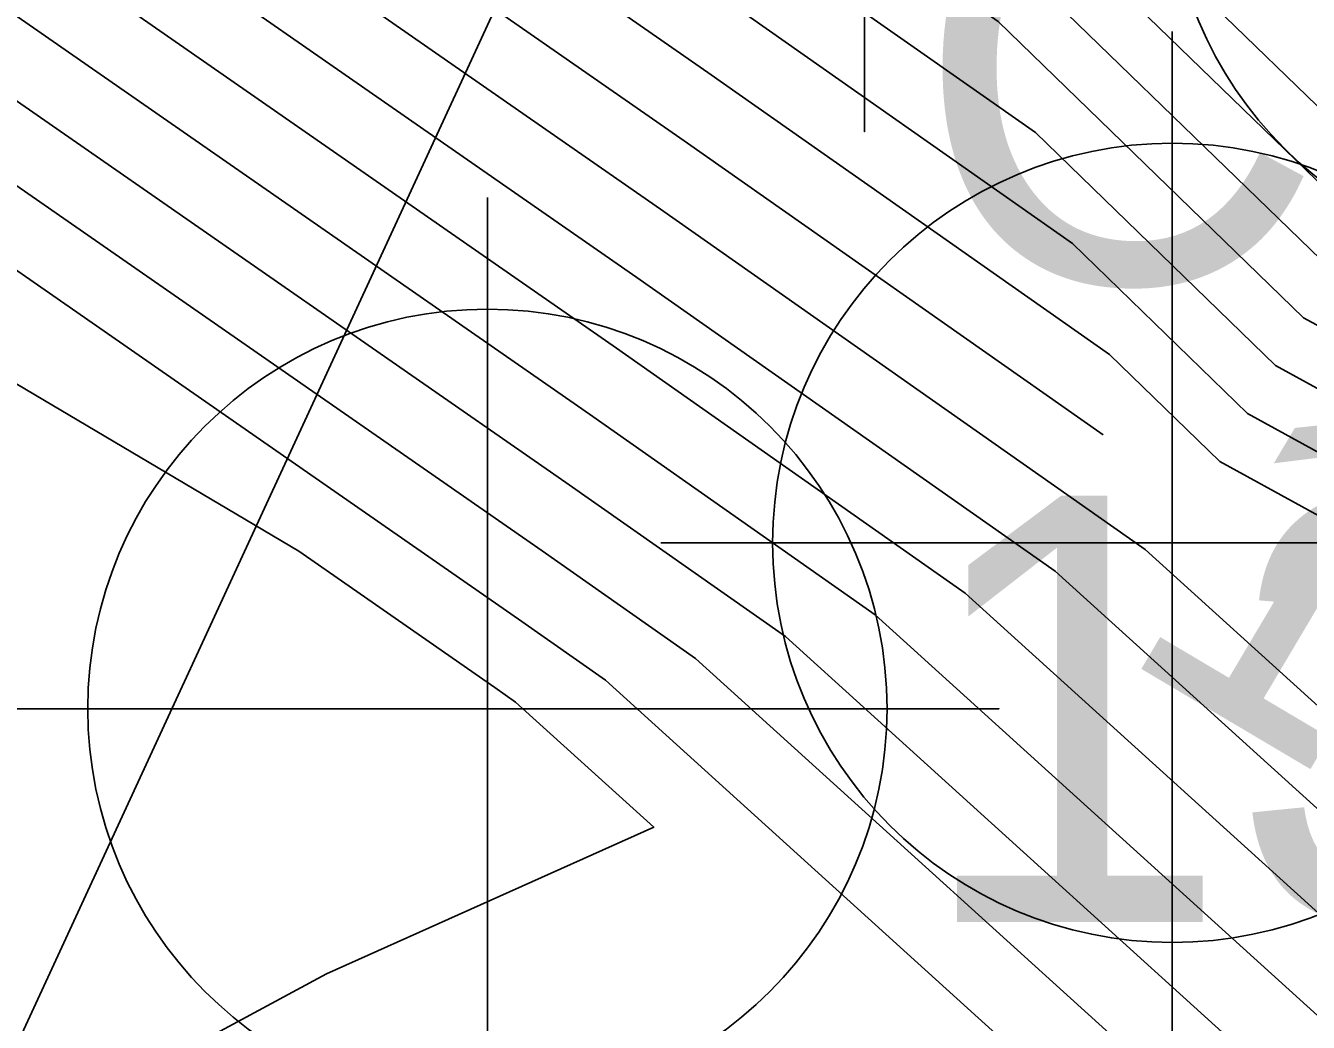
# Model space of a CAD drawing. Extents: x 2531902 to 2533249, y 715219 to 716099.
# Drawn here: x 2532880.91 to 2532888.43, y 715636.9 to 715642.75 of the extents above; entities that cross this region are included whole.
import ezdxf

# ---------------------------------------------------------------- set-up
doc = ezdxf.new("R2010")
doc.units = 0
for name, color, linetype in [('DTM Contours Major', 7, 'Continuous'), ('DTM Contours Major Text', 7, 'Continuous'), ('DTM Contours Minor', 7, 'Continuous'), ('Exist DTM Breakline Underwater Cogo Point CELL', 7, 'Continuous'), ('Exist DTM Regular Point Underwater CELL', 7, 'Continuous'), ('Exist DTM Regular Point Underwater Cogo Elevation', 7, 'Continuous'), ('Exist DTM Regular Point Underwater Cogo Number', 7, 'Continuous'), ('Exist Structure Major Deck Tunnel Box Culvert', 7, 'Continuous')]:
    doc.layers.add(name, color=color, linetype=linetype)

msp = doc.modelspace()

# ---------------------------------------------------------------- linework, layer by layer
at = {"layer": 'DTM Contours Major'}
for points in [[(2532935.3176, 715616.3172), (2532930.0827, 715618.0274), (2532927.6375, 715618.8723), (2532926.2537, 715619.6241), (2532908.7337, 715630.0977), (2532908.1474, 715630.4481), (2532906.8964, 715631.0438), (2532905.3404, 715631.9663), (2532903.2594, 715633.2486), (2532888.565, 715641.3132), (2532886.3941, 715643.4201), (2532885.4621, 715644.0742), (2532880.9335, 715647.2216), (2532872.345, 715651.2133), (2532867.394, 715653.5144), (2532866.4281, 715654.0874), (2532865.9364, 715654.2202), (2532865.4424, 715654.3991), (2532863.359, 715656.7809), (2532859.1896, 715655.3276), (2532846.8051, 715653.72)], [(2532855.566, 715634.305), (2532855.1579, 715634.4394), (2532837.1798, 715635.5591), (2532830.4477, 715637.3638), (2532826.6697, 715640.9272), (2532836.5144, 715650.6335), (2532837.1349, 715650.8096), (2532837.4883, 715650.9861), (2532840.3745, 715651.4638), (2532863.0592, 715654.4084), (2532864.6954, 715654.9787), (2532865.5129, 715654.044), (2532865.7068, 715653.9738), (2532865.8998, 715653.9217), (2532866.2788, 715653.6969), (2532868.2217, 715652.7938), (2532871.5921, 715651.2274), (2532884.7681, 715642.07), (2532887.2259, 715640.3451)], [(2532856.9966, 715637.752), (2532843.6335, 715642.1542), (2532838.9499, 715642.4459), (2532837.1961, 715642.9161), (2532836.2118, 715643.8444), (2532838.7765, 715646.3731), (2532845.3018, 715648.2244), (2532849.0173, 715650.0799), (2532864.8622, 715652.7028), (2532871.8489, 715648.5624), (2532884.0741, 715640.0659), (2532885.362, 715639.162), (2532893.9853, 715631.3499), (2532888.3305, 715628.8192), (2532883.327, 715629.5558)]]:
    msp.add_lwpolyline(points, dxfattribs=at)
at = {"layer": 'DTM Contours Minor'}
for points in [[(2532900.1022, 715635.723), (2532888.8925, 715641.8751), (2532885.9599, 715644.7214), (2532885.7397, 715644.8759), (2532884.6701, 715645.6193), (2532873.9944, 715650.5811), (2532867.8401, 715653.4414), (2532866.6394, 715654.1537), (2532866.0282, 715654.3187), (2532865.4142, 715654.5411), (2532862.8245, 715657.5017), (2532857.6418, 715655.6952), (2532840.9006, 715653.5222), (2532840.1189, 715653.4207), (2532832.8646, 715652.4322), (2532831.7418, 715652.0044), (2532814.2926, 715645.3547), (2532813.4666, 715645.1717), (2532813.4517, 715645.1675), (2532803.3183, 715642.3147), (2532803.0056, 715642.2526), (2532802.2378, 715642.0316), (2532782.0867, 715634.737)], [(2532901.6808, 715634.4858), (2532888.7287, 715641.5942), (2532886.177, 715644.0708), (2532885.6009, 715644.475), (2532882.8018, 715646.4205), (2532873.1697, 715650.8972), (2532867.617, 715653.4779), (2532866.5338, 715654.1206), (2532865.9823, 715654.2695), (2532865.4283, 715654.4701), (2532863.0917, 715657.1413), (2532858.4157, 715655.5114), (2532840.1864, 715653.1452), (2532839.5255, 715653.0594), (2532833.3916, 715652.2236), (2532832.4422, 715651.8618), (2532815.4117, 715645.3716), (2532814.8004, 715642.7346), (2532809.5683, 715640.2335), (2532811.2221, 715636.8574)], [(2532904.8381, 715632.0114), (2532888.4012, 715641.0323), (2532886.6112, 715642.7695), (2532885.3233, 715643.6734), (2532879.0652, 715648.0228), (2532871.5204, 715651.5294), (2532867.171, 715653.5509), (2532866.3224, 715654.0543), (2532865.8904, 715654.1709), (2532865.4565, 715654.3281), (2532863.6263, 715656.4204), (2532859.9635, 715655.1437), (2532838.7581, 715652.3912), (2532838.3386, 715652.3367), (2532834.4455, 715651.8063), (2532833.8431, 715651.5766), (2532823.0343, 715647.4576), (2532821.5554, 715641.0775), (2532819.036, 715638.5935), (2532825.049, 715632.9221)], [(2532906.4167, 715630.7742), (2532888.2374, 715640.7513), (2532886.8283, 715642.1189), (2532885.1845, 715643.2725), (2532877.1969, 715648.8239), (2532870.6957, 715651.8455), (2532866.9479, 715653.5874), (2532866.2168, 715654.0212), (2532865.8445, 715654.1217), (2532865.4706, 715654.2571), (2532863.8935, 715656.06), (2532860.7374, 715654.9599), (2532838.0439, 715652.0142), (2532837.7451, 715651.9754), (2532834.9725, 715651.5976), (2532834.5435, 715651.4341), (2532826.8456, 715648.5005), (2532825.7924, 715643.9567), (2532820.9444, 715639.1769), (2532826.3987, 715634.0325)], [(2532902.833, 715632.3701), (2532888.0736, 715640.4704), (2532887.0454, 715641.4683), (2532885.0457, 715642.8717), (2532875.3287, 715649.6251), (2532869.8711, 715652.1616), (2532866.7249, 715653.6239), (2532866.1111, 715653.988), (2532865.7986, 715654.0724), (2532865.4847, 715654.1861), (2532864.1608, 715655.6996), (2532861.5113, 715654.7761), (2532837.3297, 715651.6372), (2532837.1517, 715651.6141), (2532835.4995, 715651.389), (2532835.2439, 715651.2915), (2532830.6568, 715649.5435), (2532830.0293, 715646.8359), (2532822.8529, 715639.7603), (2532827.7484, 715635.1429)], [(2532884.9069, 715642.4709), (2532873.4604, 715650.4262), (2532869.0464, 715652.4777), (2532866.5018, 715653.6604), (2532866.0054, 715653.9549), (2532865.7527, 715654.0231), (2532865.4988, 715654.1151), (2532864.4281, 715655.3391), (2532862.2852, 715654.5922), (2532836.6155, 715651.2602), (2532836.5582, 715651.2527), (2532836.0265, 715651.1803), (2532835.9443, 715651.1489), (2532834.4681, 715650.5864), (2532834.2662, 715649.7151), (2532824.7613, 715640.3438), (2532829.098, 715636.2534)], [(2532852.853, 715635.9824), (2532837.5338, 715636.9365), (2532831.7974, 715638.4743), (2532828.5781, 715641.5106), (2532836.9668, 715649.7814), (2532838.7683, 715650.2926), (2532839.7941, 715650.8048), (2532848.1726, 715652.1918), (2532863.8331, 715654.2246), (2532864.9626, 715654.6183), (2532865.527, 715653.973), (2532865.6609, 715653.9246), (2532865.7941, 715653.8886), (2532866.0558, 715653.7333), (2532867.3971, 715653.1099), (2532869.7238, 715652.0285), (2532884.6293, 715641.6692), (2532887.4729, 715639.6735), (2532893.8197, 715633.9238)], [(2532856.1382, 715635.6838), (2532850.5481, 715637.5253), (2532837.8878, 715638.3138), (2532833.147, 715639.5847), (2532830.4865, 715642.0941), (2532837.4192, 715648.9293), (2532840.4017, 715649.7755), (2532842.0999, 715650.6236), (2532855.9707, 715652.9197), (2532864.607, 715654.0407), (2532865.2299, 715654.2578), (2532865.5412, 715653.902), (2532865.615, 715653.8753), (2532865.6884, 715653.8554), (2532865.8327, 715653.7698), (2532866.5724, 715653.426), (2532867.8556, 715652.8297), (2532884.4905, 715641.2684), (2532886.9452, 715639.5456), (2532903.3807, 715624.6564), (2532902.6218, 715624.3168), (2532878.4062, 715627.8818), (2532862.8026, 715633.42), (2532856.1382, 715635.6838)], [(2532856.4243, 715636.3732), (2532848.2433, 715639.0683), (2532838.2418, 715639.6912), (2532834.4967, 715640.6952), (2532832.395, 715642.6775), (2532837.8717, 715648.0772), (2532842.035, 715649.2585), (2532844.4057, 715650.4424), (2532863.7688, 715653.6476), (2532865.3809, 715653.8569), (2532865.4972, 715653.8974), (2532865.5553, 715653.831), (2532865.569, 715653.826), (2532865.5828, 715653.8223), (2532865.6097, 715653.8063), (2532865.7478, 715653.7422), (2532865.9873, 715653.6308), (2532884.3517, 715640.8675), (2532886.4175, 715639.4177), (2532900.2489, 715626.8876), (2532897.8581, 715625.8176), (2532878.592, 715628.6539), (2532866.1777, 715633.0602), (2532856.4243, 715636.3732)], [(2532856.7104, 715637.0626), (2532845.9384, 715640.6112), (2532838.5959, 715641.0685), (2532835.8464, 715641.8056), (2532834.3034, 715643.2609), (2532838.3241, 715647.2252), (2532843.6684, 715648.7415), (2532846.7115, 715650.2611), (2532865.2555, 715653.3308), (2532868.296, 715651.5289), (2532884.2129, 715640.4667), (2532885.8897, 715639.2898), (2532897.1171, 715629.1188), (2532893.0943, 715627.3184), (2532878.7778, 715629.4261), (2532869.5527, 715632.7003), (2532856.7104, 715637.0626)], [(2532857.2827, 715638.4414), (2532841.3287, 715643.6971), (2532839.3039, 715643.8232), (2532838.5457, 715644.0265), (2532838.1202, 715644.4278), (2532839.229, 715645.521), (2532846.9351, 715647.7074), (2532851.3231, 715649.8987), (2532864.4689, 715652.0748), (2532875.4018, 715645.5958), (2532883.9353, 715639.665), (2532884.8343, 715639.0341), (2532890.8535, 715633.5811), (2532883.5668, 715630.32), (2532879.1493, 715630.9704), (2532876.3029, 715631.9807), (2532857.2827, 715638.4414)], [(2532879.001, 715631.8508), (2532879.6408, 715632.1958), (2532887.7217, 715635.8123), (2532884.3065, 715638.9062), (2532883.7964, 715639.2642), (2532878.9548, 715642.6292), (2532864.0757, 715651.4468), (2532853.6289, 715649.7175), (2532848.5685, 715647.1904), (2532840.2597, 715644.8329), (2532857.5688, 715639.1308), (2532879.001, 715631.8508)], [(2532876.0789, 715633.6299), (2532882.6706, 715637.1845), (2532884.59, 715638.0435), (2532883.7788, 715638.7783), (2532883.6576, 715638.8634), (2532882.5077, 715639.6626), (2532863.6824, 715650.8187), (2532855.9347, 715649.5362), (2532850.2019, 715646.6733), (2532843.1368, 715644.6688), (2532857.8549, 715639.8202), (2532876.0789, 715633.6299)], [(2532897.2018, 715635.0898), (2532887.9098, 715640.1894), (2532887.2625, 715640.8176), (2532884.9069, 715642.4709)]]:
    msp.add_lwpolyline(points, dxfattribs=at)
at = {"layer": 'Exist DTM Breakline Underwater Cogo Point CELL'}
msp.add_lwpolyline([(2532885.8256, 715648.1238), (2532885.8256, 715642.1238), (2532885.8256, 715645.1238), (2532888.8256, 715645.1238), (2532882.8256, 715645.1238)], dxfattribs=at)
msp.add_circle((2532889.9462, 715643.6827), 2.344, dxfattribs=at)
at = {"layer": 'Exist DTM Regular Point Underwater CELL'}
for points in [[(2532887.6315, 715642.7119), (2532887.6315, 715636.7119), (2532887.6315, 715639.7119), (2532890.6315, 715639.7119), (2532884.6315, 715639.7119)], [(2532883.6144, 715641.7385), (2532883.6144, 715635.7385), (2532883.6144, 715638.7385), (2532886.6144, 715638.7385), (2532880.6144, 715638.7385)]]:
    msp.add_lwpolyline(points, dxfattribs=at)
for centre in [(2532887.6315, 715639.7119), (2532883.6144, 715638.7385)]:
    msp.add_circle(centre, 2.344, dxfattribs=at)
at = {"layer": 'Exist Structure Major Deck Tunnel Box Culvert'}
msp.add_lwpolyline([(2532885.805, 715647.4942), (2532867.8116, 715655.9986), (2532853.1015, 715623.6818), (2532870.9792, 715615.3803), (2532885.805, 715647.4942)], dxfattribs=at)

# ---------------------------------------------------------------- texts
at = {"layer": 'DTM Contours Major Text'}
msp.add_text('15', height=2, rotation=329.33618, dxfattribs=at).set_placement((2532887.2746, 715639.0764))
at = {"layer": 'Exist DTM Regular Point Underwater Cogo Elevation'}
msp.add_text('13.34', height=2.5, dxfattribs=at).set_placement((2532886.1144, 715637.4885))
at = {"layer": 'Exist DTM Regular Point Underwater Cogo Number'}
msp.add_text('CH627', height=2.5, dxfattribs=at).set_placement((2532886.1144, 715641.2385))

doc.saveas('drawing.dxf')
